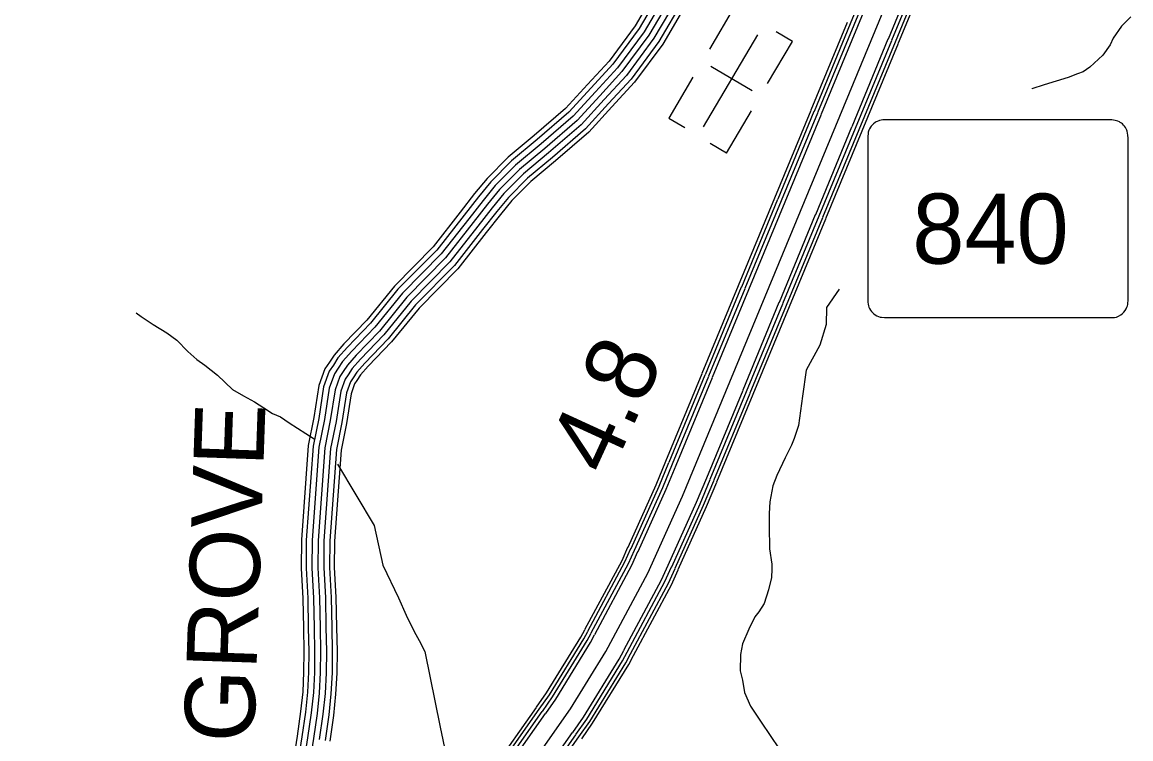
# Model space of a CAD drawing. Extents: x 1788175 to 1969470, y 584502 to 738744.
# Drawn here: x 1858324 to 1864170, y 661794 to 665572 of the extents above; entities that cross this region are included whole.
import ezdxf

# ---------------------------------------------------------------- set-up
doc = ezdxf.new("R2010")
doc.units = 0
for name, color, linetype in [('DESIGN - ROW - Right-of-Way and Easement Labels', 7, 'Continuous'), ('DESIGN - ROW - Slope Lines', 7, 'Continuous'), ('DESIGN - TRAFFIC CONTROL PERMANENT - Signalization', 7, 'Continuous'), ('DESIGN - TRANSPORTATION - Text', 7, 'Continuous'), ('DESIGN - UTILITIES - Cable (Underground) with Text', 7, 'Continuous'), ('SURVEY - CENTERLINE - Preliminary Text', 7, 'Continuous'), ('SURVEY - TRANSPORTATION - Roads', 7, 'Continuous')]:
    doc.layers.add(name, color=color, linetype=linetype)

msp = doc.modelspace()

# ---------------------------------------------------------------- linework, layer by layer
at = {"layer": 'DESIGN - ROW - Slope Lines'}
msp.add_line((1862782.2, 664956), (1862782.2, 664124.3), dxfattribs=at)
for points in [[(1864155, 664945.6), (1864154.9, 664953.4), (1864154.7, 664961.4), (1864153.7, 664976), (1864152.4, 664986.5), (1864150.6, 664997.3), (1864148.5, 665003.3), (1864145.4, 665009.9), (1864141, 665017.3), (1864135.6, 665024.7), (1864130.8, 665030.1), (1864125, 665035.7), (1864120.2, 665039.6), (1864113.8, 665044), (1864108.9, 665047), (1864100.5, 665051), (1864094.4, 665053.1), (1864087.2, 665054.5), (1864077.9, 665055.9), (1864069.8, 665056.8), (1864061.2, 665057.3), (1864048.8, 665057.4), (1864039.4, 665056.8), (1862882.1, 665057.5), (1862872.7, 665057.4), (1862862.5, 665056.8), (1862853.3, 665055.6), (1862844.2, 665053.9), (1862840, 665052.6), (1862832.7, 665049.6), (1862826.3, 665046.2), (1862821.1, 665043), (1862812.1, 665036.1), (1862806.1, 665030.3), (1862800.9, 665024.5), (1862797, 665019.1), (1862791.3, 665009.6), (1862787.9, 665002.2), (1862785.9, 664997), (1862785.2, 664993.3), (1862784.7, 664989.9), (1862783.9, 664982.7), (1862782.8, 664973.4), (1862782.3, 664965.5), (1862782.2, 664958.7), (1862782.2, 664940.8)], [(1864045.1, 664014.9), (1864065.8, 664015.2), (1864082.8, 664015.5), (1864093.1, 664017.9), (1864105.3, 664022.8), (1864116.5, 664029.1), (1864125.4, 664036), (1864133.5, 664044), (1864139.7, 664051.9), (1864145.7, 664061.7), (1864149.3, 664069.5), (1864151.9, 664076.6), (1864153.5, 664084.1), (1864154.3, 664092.3), (1864154.6, 664102.4), (1864155, 664125.6), (1864155, 664945.6)], [(1862782.2, 664124.3), (1862782.3, 664115.2), (1862782.8, 664105.1), (1862783.6, 664095.7), (1862784.7, 664086.5), (1862786.1, 664077.2), (1862788.9, 664069.6), (1862792.3, 664062.4), (1862796.8, 664054.9), (1862802.2, 664047.6), (1862807.8, 664041.4), (1862815.1, 664034.8), (1862822.1, 664029.6), (1862830, 664024.9), (1862838.7, 664020.9), (1862847.5, 664017.8), (1862854.8, 664016.9), (1862869.8, 664015.6), (1862888.6, 664014.9), (1864045.1, 664014.9)]]:
    msp.add_lwpolyline(points, dxfattribs=at)
at = {"layer": 'DESIGN - TRANSPORTATION - Text'}
for points in [[(1864169.5, 665600.8), (1864120.3, 665551.6), (1864076, 665487.6), (1864061.2, 665453.2), (1864021.8, 665399), (1863952.9, 665335), (1863918.5, 665310.4), (1863889, 665300.6), (1863839.7, 665280.9), (1863775.8, 665261.2), (1863711.8, 665241.5), (1863647.8, 665221.8), (1863647.4, 665221.5)], [(1862631.5, 664164.4), (1862565.3, 664067.7), (1862563.4, 663978.1), (1862528.9, 663869.8), (1862457, 663737.9), (1862438.2, 663601.5), (1862417.2, 663445.4), (1862393.7, 663377.2), (1862380, 663343.1), (1862346.5, 663274.9), (1862303.2, 663182.6), (1862281.6, 663128.5), (1862266.2, 663044.4), (1862262.6, 662982.4), (1862263, 662914.4), (1862263.7, 662796.4), (1862276.2, 662714.5), (1862276.4, 662688.5), (1862274.6, 662644.4), (1862259.1, 662580.3), (1862235.6, 662508.2), (1862208, 662464), (1862186.2, 662437.8), (1862154.7, 662371.6)], [(1858925.7, 664040.1), (1858951.7, 664020.3), (1859013.7, 663978.7), (1859085.7, 663935.2), (1859139.8, 663895.5), (1859198, 663835.9), (1859244.1, 663794.2), (1859286.1, 663764.5), (1859354.2, 663711), (1859432.4, 663635.5), (1859490.4, 663601.9), (1859548.4, 663570.2), (1859598.4, 663538.6), (1859644.4, 663508.9), (1859686.4, 663491.2), (1859732.4, 663459.5), (1859863.8, 663375)], [(1859986.8, 663242), (1860180.2, 662919.5), (1860225.3, 662708.8), (1860308.1, 662537.3), (1860348.5, 662445.6), (1860390.9, 662359.9), (1860417.1, 662312), (1860447.4, 662254.2), (1860528, 661856.1), (1860581.3, 661603.6), (1860643.6, 661451.5), (1860657.7, 661433.6), (1860661.7, 661420.1)], [(1862154.7, 662371.6), (1862121.3, 662295.4), (1862111.7, 662239.4), (1862110.2, 662153.3), (1862122.5, 662103.4), (1862132.9, 662037.5), (1862163.7, 661965.6), (1862219.8, 661881.4), (1862315.1, 661741.1)]]:
    msp.add_lwpolyline(points, dxfattribs=at)
at = {"layer": 'DESIGN - UTILITIES - Cable (Underground) with Text'}
for p, q in [((1862080.2, 665654.9), (1861947.5, 665430.3)), ((1862385, 665470.3), (1862299.1, 665521)), ((1862254.3, 665249.3), (1862384.9, 665470.3)), ((1862173.4, 665210.7), (1861955.1, 665339.6)), ((1861860.6, 665283.2), (1861732.7, 665066.6)), ((1862037.4, 664882), (1862168.7, 665104.3)), ((1861732.8, 665066.6), (1861817.5, 665016.6)), ((1862037.3, 664882.1), (1861951.7, 664932.7))]:
    msp.add_line(p, q, dxfattribs=at)
msp.add_lwpolyline([(1862201.7, 665504.9), (1861915.3, 665020.1)], dxfattribs=at)
at = {"layer": 'SURVEY - CENTERLINE - Preliminary Text'}
for points in [[(1852814.6, 655553.5), (1858962.3, 659771.6), (1859416.4, 660083.9), (1860056.5, 660595.3), (1860419, 660947.2), (1860657.3, 661209.3), (1860926.3, 661541.1), (1861215.8, 661952.5), (1861401.7, 662255.1), (1861622.6, 662668.1), (1861805.7, 663073.2), (1863349.9, 666805.4)], [(1862692.2, 665566.2), (1862883.4, 666028.2)], [(1862710.7, 665558.5), (1862901.8, 666020.5)], [(1862729.8, 665551.6), (1862920.9, 666013.6)], [(1862891, 665484.9), (1863082.1, 665946.9)], [(1862909.7, 665477.2), (1863100.9, 665939.2)], [(1862928.2, 665469.5), (1863119.3, 665931.5)], [(1862944.4, 665462.8), (1863135.5, 665924.8)], [(1862484.5, 665110), (1862675.7, 665572)], [(1862500.7, 665103.3), (1862691.9, 665565.3)], [(1862519.2, 665095.7), (1862710.3, 665557.7)], [(1862538.3, 665088.7), (1862729.4, 665550.8)], [(1862699.5, 665022.1), (1862890.6, 665484.1)], [(1862718.2, 665014.3), (1862909.4, 665476.3)], [(1862736.7, 665006.7), (1862927.8, 665468.7)], [(1862752.8, 665000), (1862944, 665462)], [(1862293, 664647.1), (1862484.2, 665109.2)], [(1862309.2, 664640.4), (1862500.4, 665102.5)], [(1862327.7, 664632.8), (1862518.8, 665094.8)], [(1862346.8, 664625.9), (1862537.9, 665087.9)], [(1862507.9, 664559.2), (1862699.1, 665021.2)], [(1862526.7, 664551.4), (1862717.8, 665013.5)], [(1862545.2, 664543.8), (1862736.3, 665005.8)], [(1862561.3, 664537.1), (1862752.5, 664999.1)], [(1862101.5, 664184.3), (1862292.7, 664646.3)], [(1862117.7, 664177.6), (1862308.8, 664639.6)], [(1862136.2, 664170), (1862327.3, 664632)], [(1862155.3, 664163), (1862346.4, 664625)], [(1862316.4, 664096.3), (1862507.6, 664558.4)], [(1862335.2, 664088.6), (1862526.3, 664550.6)], [(1862353.7, 664080.9), (1862544.8, 664543)], [(1862369.8, 664074.2), (1862561, 664536.3)], [(1861910, 663721.4), (1862101.2, 664183.4)], [(1861926.2, 663714.7), (1862117.3, 664176.8)], [(1861944.7, 663707.1), (1862135.8, 664169.1)], [(1861963.8, 663700.2), (1862154.9, 664162.2)], [(1862124.9, 663633.5), (1862316.1, 664095.5)], [(1862143.7, 663625.7), (1862334.8, 664087.8)], [(1862162.2, 663618.1), (1862353.3, 664080.1)], [(1862178.3, 663611.4), (1862369.5, 664073.4)], [(1861718.5, 663258.6), (1861909.7, 663720.6)], [(1861734.7, 663251.9), (1861925.8, 663713.9)], [(1861753.2, 663244.3), (1861944.3, 663706.3)], [(1861772.2, 663237.3), (1861963.4, 663699.3)], [(1861933.4, 663170.6), (1862124.6, 663632.6)], [(1861952.2, 663162.9), (1862143.3, 663624.9)], [(1861970.7, 663155.2), (1862161.8, 663617.2)], [(1861986.8, 663148.5), (1862178, 663610.6)], [(1861518.2, 662804.9), (1861666.7, 663133.3), (1861718.2, 663257.7)], [(1861534.1, 662797.7), (1861682.8, 663126.4), (1861734.3, 663251.1)], [(1861552.4, 662789.4), (1861701.1, 663118.4), (1861752.8, 663243.4)], [(1861571.2, 662781.9), (1861719.7, 663110.4), (1861771.9, 663236.5)], [(1861730.1, 662710), (1861879.8, 663041.1), (1861933.1, 663169.8)], [(1861748.6, 662701.7), (1861898.4, 663033), (1861951.8, 663162.1)], [(1861766.9, 662693.4), (1861916.8, 663025.1), (1861970.3, 663154.4)], [(1861782.8, 662686.2), (1861932.9, 663018.1), (1861986.5, 663147.7)], [(1861291.3, 662369.8), (1861486.6, 662735.1), (1861517.8, 662804.1)], [(1861306.7, 662361.5), (1861502.3, 662727.3), (1861533.8, 662796.8)], [(1861324.4, 662352.1), (1861520.3, 662718.5), (1861552, 662788.6)], [(1861342.7, 662343.3), (1861538.5, 662709.5), (1861570.8, 662781.1)], [(1861496.5, 662261.1), (1861695, 662632.4), (1861729.8, 662709.2)], [(1861514.4, 662251.5), (1861713.2, 662623.4), (1861748.3, 662700.9)], [(1861532, 662242.1), (1861731.2, 662614.6), (1861766.5, 662692.6)], [(1861547.5, 662233.8), (1861746.9, 662606.8), (1861782.4, 662685.4)], [(1861036.3, 661960.6), (1861089.2, 662035.8), (1861270.3, 662330.5), (1861290.9, 662369)], [(1861050.6, 661950.5), (1861103.9, 662026.2), (1861285.5, 662321.8), (1861306.3, 662360.7)], [(1861067, 661939), (1861120.6, 662015.2), (1861302.8, 662311.8), (1861323.9, 662351.3)], [(1861084.1, 661928.1), (1861137.5, 662004), (1861320.4, 662301.7), (1861342.2, 662342.5)], [(1861226.7, 661827.7), (1861283.3, 661908.1), (1861471.8, 662214.9), (1861496.1, 662260.3)], [(1861243.3, 661816), (1861300.3, 661896.9), (1861489.4, 662204.8), (1861514, 662250.7)], [(1861259.7, 661804.5), (1861317, 661885.9), (1861506.7, 662194.8), (1861531.6, 662241.3)], [(1861274, 661794.4), (1861331.6, 661876.3), (1861521.9, 662186.1), (1861547, 662233)], [(1860749, 661563), (1860805.3, 661632.5), (1861035.8, 661959.9)], [(1860762.6, 661552), (1860819.3, 661622), (1861050.1, 661949.8)], [(1860778.2, 661539.4), (1860835.3, 661609.9), (1861066.4, 661938.3)], [(1860794.5, 661527.4), (1860851.5, 661597.7), (1861083.5, 661927.4)], [(1860930, 661417.5), (1860990.7, 661492.4), (1861226.2, 661826.9)], [(1860945.8, 661404.8), (1861006.9, 661480.2), (1861242.8, 661815.3)], [(1860961.3, 661392.2), (1861022.9, 661468.1), (1861259.1, 661803.8)]]:
    msp.add_lwpolyline(points, dxfattribs=at)
at = {"layer": 'SURVEY - TRANSPORTATION - Roads'}
for points in [[(1861675.5, 665757.9), (1861555.5, 665552.8), (1861418.6, 665367.5), (1861304.6, 665244.1), (1861189, 665117.1), (1861022.8, 664974.1), (1860887.1, 664861), (1860776.3, 664748.6), (1860709.6, 664668.4), (1860633.6, 664570.9), (1860490.1, 664388), (1860286.2, 664181.3), (1860141.4, 664002.1), (1860019.5, 663876.6), (1859968.1, 663817.6), (1859943.5, 663779.1), (1859920.3, 663745), (1859888, 663656.4), (1859861.9, 663487.7), (1859832.1, 663340), (1859796.2, 662843.3), (1859795, 662693.6), (1859803.8, 662534.4), (1859806.7, 662377.9), (1859809.3, 662255.2), (1859808, 662146.3), (1859802.8, 662042.3), (1859791.8, 661938.3), (1859772.9, 661808.4), (1859682.3, 661234)], [(1861698.3, 665746), (1861577, 665538.6), (1861438.4, 665351.1), (1861323.6, 665226.8), (1861207, 665098.7), (1861039.5, 664954.4), (1860904.5, 664842), (1860795.3, 664731.4), (1860729.6, 664652.2), (1860653.8, 664555.1), (1860509.4, 664371), (1860305.4, 664164.1), (1860160.6, 663985.1), (1860038.4, 663859.2), (1859988.7, 663802.1), (1859965, 663764.9), (1859943.3, 663733.2), (1859913, 663650), (1859887.3, 663483.2), (1859857.6, 663336.5), (1859821.9, 662842.2), (1859820.7, 662694.2), (1859829.6, 662535.4), (1859832.4, 662378.4), (1859835, 662255.3), (1859833.7, 662145.5), (1859828.4, 662040.3), (1859817.3, 661935.1), (1859798.3, 661804.5), (1859707.7, 661230.1)], [(1861725.8, 665731.6), (1861602.9, 665521.5), (1861462.3, 665331.3), (1861346.4, 665205.8), (1861228.6, 665076.4), (1861059.5, 664930.8), (1860925.5, 664819.2), (1860818.3, 664710.5), (1860753.8, 664632.8), (1860678.2, 664536), (1860532.7, 664350.5), (1860328.6, 664143.5), (1860183.8, 663964.5), (1860061.3, 663838.2), (1860013.6, 663783.5), (1859990.8, 663747.8), (1859971.1, 663718.9), (1859943.2, 663642.2), (1859917.8, 663477.7), (1859888.4, 663332.3), (1859852.9, 662841), (1859851.7, 662694.9), (1859860.5, 662536.5), (1859863.4, 662379), (1859866, 662255.5), (1859864.7, 662144.5), (1859859.3, 662037.9), (1859848.1, 661931.2), (1859829, 661799.9), (1859738.3, 661225.3)], [(1861753.3, 665717.2), (1861628.8, 665504.4), (1861486.2, 665311.6), (1861369.2, 665184.9), (1861250.3, 665054.1), (1861079.5, 664907.1), (1860946.5, 664796.3), (1860841.3, 664689.7), (1860777.9, 664613.3), (1860702.6, 664516.9), (1860556.1, 664330), (1860351.7, 664122.8), (1860207.1, 663943.9), (1860084.1, 663817.2), (1860038.5, 663764.9), (1860016.7, 663730.8), (1859998.9, 663704.7), (1859973.4, 663634.5), (1859948.3, 663472.3), (1859919.2, 663328.1), (1859883.9, 662839.7), (1859882.7, 662695.7), (1859891.5, 662537.7), (1859894.4, 662379.6), (1859897, 662255.6), (1859895.6, 662143.5), (1859890.2, 662035.5), (1859878.9, 661927.4), (1859859.6, 661795.2), (1859769, 661220.5)], [(1861753.3, 665717.2), (1861628.8, 665504.4), (1861486.2, 665311.6), (1861369.2, 665184.9), (1861250.3, 665054.1), (1861079.5, 664907.1), (1860946.5, 664796.3), (1860841.3, 664689.7), (1860777.9, 664613.3), (1860702.6, 664516.9), (1860556.1, 664330), (1860351.7, 664122.8), (1860207.1, 663943.9), (1860084.1, 663817.2), (1860038.5, 663764.9), (1860016.7, 663730.8), (1859998.9, 663704.7), (1859973.4, 663634.5), (1859948.3, 663472.3), (1859919.2, 663328.1), (1859883.9, 662839.7), (1859882.7, 662695.7), (1859891.5, 662537.7), (1859894.4, 662379.6), (1859897, 662255.6), (1859895.6, 662143.5), (1859890.2, 662035.5), (1859878.9, 661927.4), (1859859.6, 661795.2), (1859769, 661220.5)], [(1861780.8, 665702.8), (1861654.7, 665487.3), (1861510.2, 665291.8), (1861392.1, 665163.9), (1861271.9, 665031.9), (1861099.6, 664883.5), (1860967.5, 664773.5), (1860864.3, 664668.9), (1860802.1, 664593.9), (1860727.1, 664497.8), (1860579.4, 664309.5), (1860374.9, 664102.1), (1860230.3, 663923.3), (1860106.9, 663796.2), (1860063.4, 663746.3), (1860042.6, 663713.7), (1860026.7, 663690.4), (1860003.5, 663626.7), (1859978.8, 663466.8), (1859949.9, 663323.9), (1859914.9, 662838.5), (1859913.7, 662696.4), (1859922.5, 662538.8), (1859925.4, 662380.2), (1859928, 662255.7), (1859926.6, 662142.6), (1859921.2, 662033.1), (1859909.6, 661923.5), (1859890.3, 661790.6)], [(1861808.3, 665688.4), (1861680.7, 665470.2), (1861534.1, 665272), (1861414.9, 665143), (1861293.6, 665009.6), (1861119.6, 664859.8), (1860988.5, 664750.6), (1860887.4, 664648.1), (1860826.2, 664574.5), (1860751.5, 664478.7), (1860602.7, 664289), (1860398, 664081.4), (1860253.5, 663902.7), (1860129.7, 663775.2), (1860088.3, 663727.6), (1860068.5, 663696.6), (1860054.5, 663676.1), (1860033.7, 663619), (1860009.4, 663461.4), (1859980.7, 663319.7), (1859945.9, 662837.2), (1859944.7, 662697.1), (1859953.5, 662540), (1859956.4, 662380.8), (1859959, 662255.9), (1859957.6, 662141.6), (1859952.1, 662030.7), (1859940.4, 661919.7), (1859920.9, 661785.9)], [(1861830.3, 665676.9), (1861701.3, 665456.6), (1861553.2, 665256.2), (1861433.2, 665126.3), (1861310.9, 664991.9), (1861135.6, 664840.9), (1861005.2, 664732.4), (1860905.7, 664631.5), (1860845.5, 664559), (1860770.9, 664463.4), (1860621.3, 664272.6), (1860416.5, 664064.9), (1860272, 663886.3), (1860147.9, 663758.4), (1860108.1, 663712.8), (1860089.1, 663683), (1860076.7, 663664.8), (1860057.8, 663612.8), (1860033.7, 663457.1), (1860005.3, 663316.3), (1859970.6, 662836.2), (1859969.4, 662697.7), (1859978.2, 662540.9), (1859981.1, 662381.3), (1859983.8, 662256), (1859982.3, 662140.8), (1859976.7, 662028.8), (1859964.9, 661916.6), (1859945.4, 661782.2)]]:
    msp.add_lwpolyline(points, dxfattribs=at)

# ---------------------------------------------------------------- texts
at = {"layer": 'DESIGN - ROW - Right-of-Way and Easement Labels'}
msp.add_text('GROVE', height=370, rotation=88.03312, dxfattribs=at).set_placement((1859545.6, 661770.3))
at = {"layer": 'DESIGN - ROW - Slope Lines'}
msp.add_text('840', height=369.6, dxfattribs=at).set_placement((1863017.2, 664299.1))
at = {"layer": 'DESIGN - TRAFFIC CONTROL PERMANENT - Signalization'}
msp.add_text('4.8', height=370, rotation=65.36361, dxfattribs=at).set_placement((1861420.2, 663168.5))

doc.saveas('drawing.dxf')
